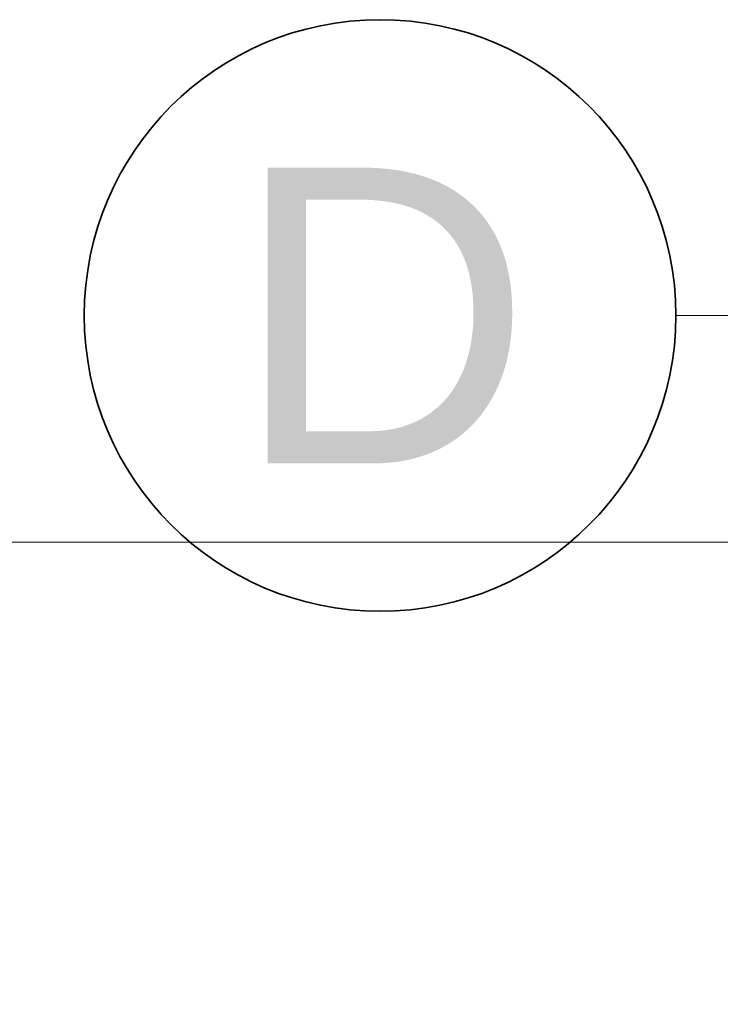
# Model space of a CAD drawing. Header units: millimetres. Extents: x -148444 to 51443, y -4810 to 453290.
# Tile 343 of 551: x -139261 to -138551, y 367780 to 368779. Entities that reach past the tile are written whole.
import ezdxf

# ---------------------------------------------------------------- set-up
doc = ezdxf.new("R2010")
doc.units = ezdxf.units.MM
doc.linetypes.add('Kropki i Kreski', pattern=[6.702778, 3.527778, -1.763889, 0, -1.411111])
doc.layers.add('Konstrukcja - Siatka mod', color=8, linetype='Continuous')
doc.layers.add('Konstrukcja - Stropy', color=8, linetype='Continuous')
doc.styles.add('STYL_AUTOMATYCZNY_1', font='arial.ttf')

msp = doc.modelspace()

# ---------------------------------------------------------------- linework, layer by layer
at = {"layer": 'Konstrukcja - Siatka mod', "color": 8, "linetype": 'Kropki i Kreski', "lineweight": 13, "ltscale": 100}
msp.add_line((-137595.79, 368479.04), (-138595.79, 368479.04), dxfattribs=at)
at = {"layer": 'Konstrukcja - Siatka mod', "color": 8, "linetype": 'Continuous', "lineweight": 35, "ltscale": 100}
msp.add_circle((-138895.79, 368479.04), 300, dxfattribs=at)
at = {"layer": 'Konstrukcja - Stropy', "color": 8, "linetype": 'Continuous', "lineweight": 13, "ltscale": 100, "flags": 128}
for points in [[(-144498.27, 355468.84), (-137975.42, 355468.84), (-137838.33, 360597), (-137838.33, 368249.07), (-144498.27, 368249.07)], [(-144498.27, 355468.84), (-137838.33, 355460.06), (-137838.33, 360597), (-137838.33, 368249.07), (-144498.27, 368249.07)]]:
    msp.add_lwpolyline(points, close=True, dxfattribs=at)

# ---------------------------------------------------------------- texts
at = {"layer": 'Konstrukcja - Siatka mod', "color": 8, "linetype": 'Continuous', "lineweight": 13, "insert": (-139044.35, 368629.04), "char_height": 300, "attachment_point": 1, "style": 'STYL_AUTOMATYCZNY_1'}
msp.add_mtext('\\A1;{\\pql;\\pt0;\\fArial|b0|i0|c238|p0;\\W1.000000;D}', dxfattribs=at)

doc.saveas('drawing.dxf')
